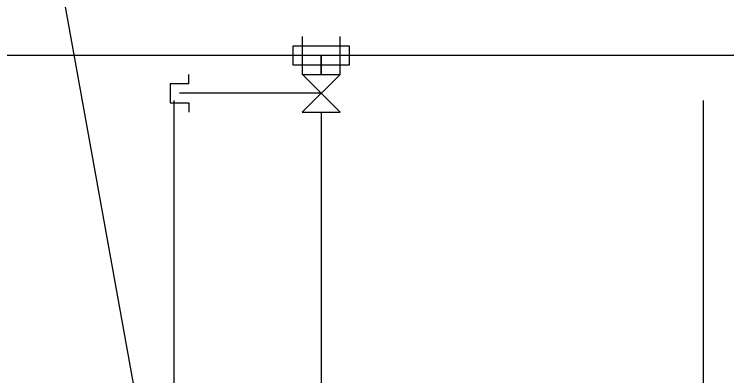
# Model space of a CAD drawing. Extents: x -264222 to -263592, y -1242345 to -1242048.
# Drawn here: x -263871.58 to -263862.16, y -1242086.88 to -1242082.09 of the extents above; entities that cross this region are included whole.
import ezdxf

# ---------------------------------------------------------------- set-up
doc = ezdxf.new("R2010")
doc.units = 0
doc.layers.add('HESCON_OSI_STAVBY_KFA', color=7, linetype='Continuous')
doc.layers.add('KFA_2D_SITUACIA_DSP', color=7, linetype='Continuous')

msp = doc.modelspace()

# ---------------------------------------------------------------- linework, layer by layer
at = {"layer": 'HESCON_OSI_STAVBY_KFA'}
for p, q in [((-263869.4678, -1242083.2372), (-263869.4678, -1242083.2372)), ((-263869.4678, -1242083.2372), (-263869.4678, -1242246.7072)), ((-263862.4678, -1242083.2372), (-263862.4678, -1242083.2372)), ((-263862.4678, -1242083.2372), (-263862.4678, -1242246.7072))]:
    msp.add_line(p, q, dxfattribs=at)
at = {"layer": 'KFA_2D_SITUACIA_DSP'}
for p, q in [((-263869.8811, -1242087.6334), (-263871.0197, -1242081.332)), ((-263867.7678, -1242082.8898), (-263867.7678, -1242082.3898)), ((-263867.2678, -1242082.8898), (-263867.2678, -1242082.3898)), ((-263867.1428, -1242082.5148), (-263867.8928, -1242082.5148)), ((-263867.8928, -1242082.5148), (-263867.8928, -1242082.7648)), ((-263867.1428, -1242082.7648), (-263867.1428, -1242082.5148)), ((-263788.1428, -1242082.6399), (-263924.1428, -1242082.6399)), ((-263867.5178, -1242082.6398), (-263867.5178, -1242082.8898)), ((-263867.5178, -1242082.8898), (-263867.5178, -1242082.6398)), ((-263867.8928, -1242082.7648), (-263867.1428, -1242082.7648)), ((-263869.2678, -1242083.0148), (-263869.2678, -1242082.8898)), ((-263867.2678, -1242082.8898), (-263867.7679, -1242083.3898)), ((-263867.7678, -1242082.8898), (-263867.2678, -1242082.8898)), ((-263867.2679, -1242083.3898), (-263867.7678, -1242082.8898)), ((-263869.2678, -1242083.0148), (-263869.5178, -1242083.0148)), ((-263869.5178, -1242083.0148), (-263869.5178, -1242083.2648)), ((-263867.5178, -1242083.1398), (-263869.3928, -1242083.1398)), ((-263869.5178, -1242083.2648), (-263869.2678, -1242083.2648)), ((-263869.2678, -1242083.2648), (-263869.2678, -1242083.3898)), ((-263867.7679, -1242083.3898), (-263867.2679, -1242083.3898)), ((-263867.5179, -1242083.3898), (-263867.5178, -1242093.0072))]:
    msp.add_line(p, q, dxfattribs=at)

doc.saveas('drawing.dxf')
